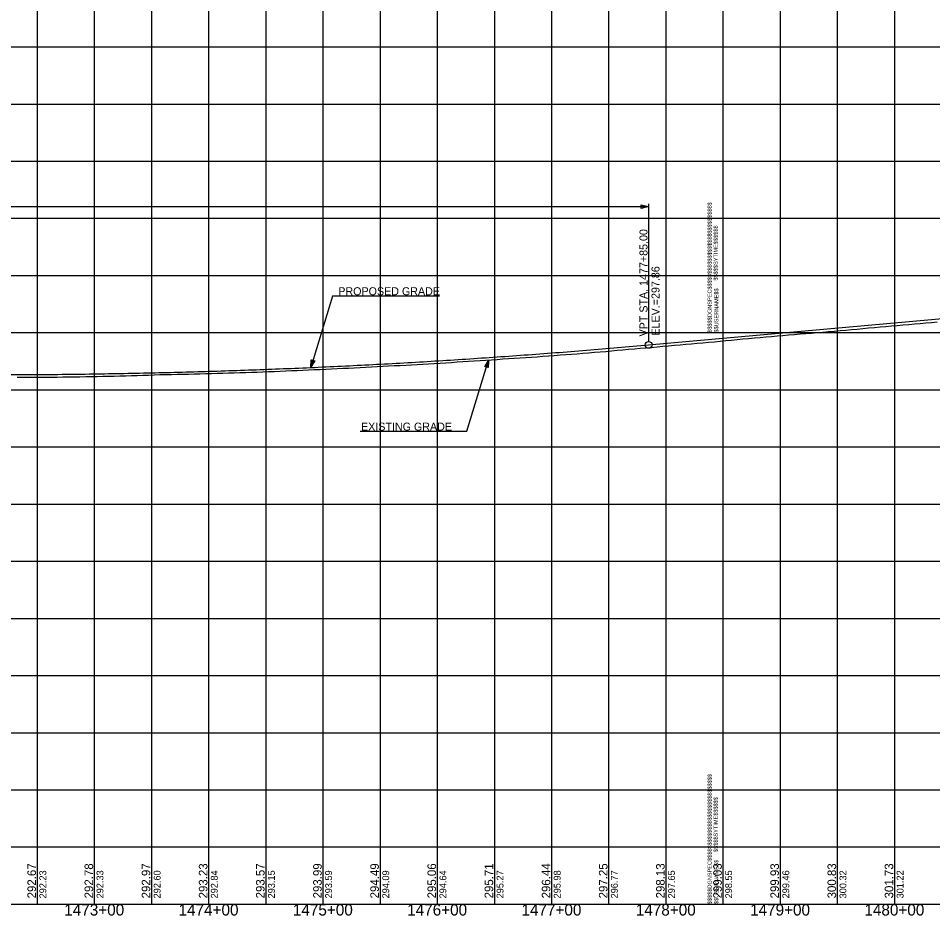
# Model space of a CAD drawing. Extents: x -90830 to 2015517, y -20856 to 836331.
# Drawn here: x 36157 to 36957, y -10807 to -10022 of the extents above; entities that cross this region are included whole.
import ezdxf

# ---------------------------------------------------------------- set-up
doc = ezdxf.new("R2010")
doc.units = 0
for name, color, linetype in [('Level 1', 7, 'Continuous'), ('RD_DDB_Profile_Elev', 7, 'Continuous'), ('RD_DDB_Profile_EX', 7, 'Continuous'), ('RD_DDB_Profile_PR', 7, 'Continuous'), ('RD_DDB_StaTX', 7, 'Continuous'), ('RD_DDB_StripGrade', 7, 'Continuous'), ('RD_DDB_VCLbl', 7, 'Continuous'), ('RD_GPK_Profile_Cell', 7, 'Continuous'), ('RD_PD_Final_TX', 7, 'Continuous'), ('RD_TX_Drainage', 7, 'Continuous')]:
    doc.layers.add(name, color=color, linetype=linetype)

msp = doc.modelspace()

# ---------------------------------------------------------------- linework, layer by layer
at = {"layer": 'Level 1'}
for p, q in [((36173.46, -9797.12), (36173.46, -10297.12)), ((36223.46, -9797.12), (36223.46, -10297.12)), ((36273.46, -9797.12), (36273.46, -10297.12)), ((36323.46, -9797.12), (36323.46, -10297.12)), ((36373.46, -9797.12), (36373.46, -10297.12)), ((36423.46, -9797.12), (36423.46, -10297.12)), ((36473.46, -9797.12), (36473.46, -10297.12)), ((36523.46, -9797.12), (36523.46, -10297.12)), ((36573.46, -9797.12), (36573.46, -10297.12)), ((36623.46, -9797.12), (36623.46, -10297.12)), ((36673.46, -9797.12), (36673.46, -10297.12)), ((36723.46, -9797.12), (36723.46, -10297.12)), ((36773.46, -9797.12), (36773.46, -10297.12)), ((36773.46, -9797.12), (36773.46, -10297.12)), ((36773.46, -9797.12), (36773.46, -10297.12)), ((36823.46, -9797.12), (36823.46, -10297.12)), ((36873.46, -9797.12), (36873.46, -10297.12)), ((36923.46, -9797.12), (36923.46, -10297.12)), ((35173.46, -10047.12), (36773.46, -10047.12)), ((36773.46, -10047.12), (38373.46, -10047.12)), ((35173.46, -10097.12), (36773.46, -10097.12)), ((36773.46, -10097.12), (38373.46, -10097.12)), ((35173.46, -10147.12), (36773.46, -10147.12)), ((36773.46, -10147.12), (38373.46, -10147.12)), ((35173.46, -10197.12), (36773.46, -10197.12)), ((36773.46, -10197.12), (38373.46, -10197.12)), ((35173.46, -10247.12), (36773.46, -10247.12)), ((36773.46, -10247.12), (38373.46, -10247.12)), ((35173.46, -10297.12), (36773.46, -10297.12)), ((35173.46, -10297.12), (36773.46, -10297.12)), ((36173.46, -10297.12), (36173.46, -10797.12)), ((36223.46, -10297.12), (36223.46, -10797.12)), ((36273.46, -10297.12), (36273.46, -10797.12)), ((36323.46, -10297.12), (36323.46, -10797.12)), ((36373.46, -10297.12), (36373.46, -10797.12)), ((36423.46, -10297.12), (36423.46, -10797.12)), ((36473.46, -10297.12), (36473.46, -10797.12)), ((36523.46, -10297.12), (36523.46, -10797.12)), ((36573.46, -10297.12), (36573.46, -10797.12)), ((36623.46, -10297.12), (36623.46, -10797.12)), ((36673.46, -10297.12), (36673.46, -10797.12)), ((36723.46, -10297.12), (36723.46, -10797.12)), ((36773.46, -10297.12), (36773.46, -10797.12)), ((36773.46, -10297.12), (36773.46, -10797.12)), ((36773.46, -10297.12), (38373.46, -10297.12)), ((36773.46, -10297.12), (38373.46, -10297.12)), ((36773.46, -10297.12), (36773.46, -10797.12)), ((36823.46, -10297.12), (36823.46, -10797.12)), ((36873.46, -10297.12), (36873.46, -10797.12)), ((36923.46, -10297.12), (36923.46, -10797.12)), ((35173.46, -10347.12), (36773.46, -10347.12)), ((36773.46, -10347.12), (38373.46, -10347.12)), ((35173.46, -10397.12), (36773.46, -10397.12)), ((36773.46, -10397.12), (38373.46, -10397.12)), ((35173.46, -10447.12), (36773.46, -10447.12)), ((36773.46, -10447.12), (38373.46, -10447.12)), ((35173.46, -10497.12), (36773.46, -10497.12)), ((36773.46, -10497.12), (38373.46, -10497.12)), ((35173.46, -10547.12), (36773.46, -10547.12)), ((36773.46, -10547.12), (38373.46, -10547.12)), ((35173.46, -10597.12), (36773.46, -10597.12)), ((36773.46, -10597.12), (38373.46, -10597.12)), ((35173.46, -10647.12), (36773.46, -10647.12)), ((36773.46, -10647.12), (38373.46, -10647.12)), ((35173.46, -10697.12), (36773.46, -10697.12)), ((36773.46, -10697.12), (38373.46, -10697.12)), ((35173.46, -10747.12), (36773.46, -10747.12)), ((36773.46, -10747.12), (38373.46, -10747.12)), ((35173.46, -10797.12), (36773.46, -10797.12)), ((36773.46, -10797.12), (38373.46, -10797.12))]:
    msp.add_line(p, q, dxfattribs=at)
at = {"layer": 'RD_DDB_Profile_EX'}
for points in [[(36920.95, -10291.24), (36925.95, -10290.79), (36930.95, -10290.34), (36935.95, -10289.91), (36940.95, -10289.49), (36945.95, -10289.07), (36950.95, -10288.64), (36955.95, -10288.18), (36960.95, -10287.72)], [(36420.95, -10329.26), (36425.95, -10329.04), (36430.95, -10328.81), (36435.95, -10328.58), (36440.95, -10328.34), (36445.95, -10328.11), (36450.95, -10327.86), (36455.95, -10327.59), (36460.95, -10327.32), (36465.95, -10327.05), (36470.95, -10326.78), (36475.95, -10326.53), (36480.95, -10326.27), (36485.95, -10326.02), (36490.95, -10325.75), (36495.95, -10325.47), (36500.95, -10325.18), (36505.95, -10324.9), (36510.95, -10324.61), (36515.95, -10324.33), (36520.95, -10324.05), (36525.95, -10323.76), (36530.95, -10323.46), (36535.95, -10323.12), (36540.95, -10322.78), (36545.95, -10322.44), (36550.95, -10322.12), (36555.95, -10321.83), (36560.95, -10321.54), (36565.95, -10321.25), (36570.95, -10320.93), (36575.95, -10320.56), (36580.95, -10320.18), (36585.95, -10319.81), (36590.95, -10319.45), (36595.95, -10319.13), (36600.95, -10318.81), (36605.95, -10318.5), (36610.95, -10318.16), (36615.95, -10317.77), (36620.95, -10317.39), (36625.95, -10317), (36630.95, -10316.63), (36635.95, -10316.26), (36640.95, -10315.9), (36645.95, -10315.54), (36650.95, -10315.16), (36655.95, -10314.75), (36660.95, -10314.34), (36665.95, -10313.93), (36670.95, -10313.51), (36675.95, -10313.05), (36680.95, -10312.59), (36685.95, -10312.14), (36690.95, -10311.69), (36695.95, -10311.27), (36700.95, -10310.85), (36705.95, -10310.44), (36710.95, -10310.01), (36715.95, -10309.55), (36720.95, -10309.09), (36725.95, -10308.63), (36730.95, -10308.18), (36735.95, -10307.74), (36740.95, -10307.3), (36745.95, -10306.87), (36750.95, -10306.43), (36755.95, -10305.98), (36760.95, -10305.53), (36765.95, -10305.08), (36770.95, -10304.62), (36775.95, -10304.12), (36780.95, -10303.63), (36785.95, -10303.13), (36790.95, -10302.65), (36795.95, -10302.21), (36800.95, -10301.77), (36805.95, -10301.33), (36810.95, -10300.89), (36815.95, -10300.45), (36820.95, -10300.02), (36825.95, -10299.58), (36830.95, -10299.15), (36835.95, -10298.73), (36840.95, -10298.32), (36845.95, -10297.9), (36850.95, -10297.48), (36855.95, -10297.05), (36860.95, -10296.62), (36865.95, -10296.18), (36870.95, -10295.75), (36875.95, -10295.31), (36880.95, -10294.87), (36885.95, -10294.43), (36890.95, -10293.99), (36895.95, -10293.53), (36900.95, -10293.07), (36905.95, -10292.61), (36910.95, -10292.15), (36915.95, -10291.69), (36920.95, -10291.24)], [(36155.95, -10335.99), (36160.95, -10335.98), (36165.95, -10335.96), (36170.95, -10335.96), (36175.95, -10335.97), (36180.95, -10335.99), (36185.95, -10336), (36190.95, -10335.98), (36195.95, -10335.91), (36200.95, -10335.85), (36205.95, -10335.79), (36210.95, -10335.71), (36215.95, -10335.62), (36220.95, -10335.52), (36225.95, -10335.43), (36230.95, -10335.32), (36235.95, -10335.2), (36240.95, -10335.09), (36245.95, -10334.97), (36250.95, -10334.83), (36255.95, -10334.68), (36260.95, -10334.52), (36265.95, -10334.37), (36270.95, -10334.21), (36275.95, -10334.05), (36280.95, -10333.9), (36285.95, -10333.74), (36290.95, -10333.62), (36295.95, -10333.52), (36300.95, -10333.43), (36305.95, -10333.34), (36310.95, -10333.23), (36315.95, -10333.1), (36320.95, -10332.98), (36325.95, -10332.85), (36330.95, -10332.71), (36335.95, -10332.57), (36340.95, -10332.43), (36345.95, -10332.29), (36350.95, -10332.13), (36355.95, -10331.97), (36360.95, -10331.8), (36365.95, -10331.64), (36370.95, -10331.45), (36375.95, -10331.24), (36380.95, -10331.03), (36385.95, -10330.82), (36390.95, -10330.61), (36395.95, -10330.38), (36400.95, -10330.15), (36405.95, -10329.92), (36410.95, -10329.69), (36415.95, -10329.48), (36420.95, -10329.26)]]:
    msp.add_lwpolyline(points, dxfattribs=at)
at = {"layer": 'RD_DDB_Profile_PR'}
msp.add_line((36708.46, -10307.82), (38618.46, -10136.08), dxfattribs=at)
msp.add_spline([(35348.46, -10286.92), (35375.66, -10290.14), (35402.86, -10293.25), (35430.06, -10296.25), (35457.26, -10299.13), (35484.46, -10301.89), (35511.66, -10304.55), (35538.86, -10307.08), (35566.06, -10309.51), (35593.26, -10311.82), (35620.46, -10314.01), (35647.66, -10316.09), (35674.86, -10318.05), (35702.06, -10319.9), (35729.26, -10321.64), (35756.46, -10323.26), (35783.66, -10324.77), (35810.86, -10326.16), (35838.06, -10327.44), (35865.26, -10328.6), (35892.46, -10329.65), (35919.66, -10330.58), (35946.86, -10331.4), (35974.06, -10332.1), (36001.26, -10332.69), (36028.46, -10333.17), (36055.66, -10333.53), (36082.86, -10333.78), (36110.06, -10333.91), (36137.26, -10333.93), (36164.46, -10333.83), (36191.66, -10333.62), (36218.86, -10333.29), (36246.06, -10332.85), (36273.26, -10332.29), (36300.46, -10331.62), (36327.66, -10330.84), (36354.86, -10329.94), (36382.06, -10328.92), (36409.26, -10327.8), (36436.46, -10326.55), (36463.66, -10325.2), (36490.86, -10323.72), (36518.06, -10322.14), (36545.26, -10320.44), (36572.46, -10318.62), (36599.66, -10316.69), (36626.86, -10314.65), (36654.06, -10312.49), (36681.26, -10310.21), (36708.46, -10307.82)], degree=3, dxfattribs=at)
at = {"layer": 'RD_DDB_VCLbl'}
for p, q in [((35348.46, -10186.92), (36708.46, -10186.92)), ((36708.46, -10184.42), (36708.46, -10304.82))]:
    msp.add_line(p, q, dxfattribs=at)
msp.add_circle((36708.46, -10307.82), 3, dxfattribs=at)
at = {"layer": 'RD_GPK_Profile_Cell'}
msp.add_line((4823.46, -10797.12), (75223.46, -10797.12), dxfattribs=at)
at = {"layer": 'RD_PD_Final_TX'}
for p, q in [((36412.96, -10327.63), (36413.31, -10320.96)), ((36414.86, -10321.44), (36412.96, -10327.63)), ((36412.96, -10327.63), (36416.41, -10321.91)), ((36413.31, -10320.96), (36416.41, -10321.91)), ((36568.45, -10321.09), (36565.01, -10326.82)), ((36568.11, -10327.76), (36565.01, -10326.82)), ((36566.56, -10327.29), (36568.45, -10321.09)), ((36568.45, -10321.09), (36568.11, -10327.76))]:
    msp.add_line(p, q, dxfattribs=at)
for points in [[(36525.4, -10265.26), (36432.02, -10265.26), (36412.96, -10327.63)], [(36414.79, -10321.5), (36413.03, -10327.27), (36414.76, -10321.45), (36413.06, -10326.98), (36414.69, -10321.45), (36413.06, -10326.79), (36414.61, -10321.44), (36413.06, -10326.55), (36414.55, -10321.41), (36413.09, -10326.19), (36414.46, -10321.37), (36413.12, -10325.81), (36414.38, -10321.37), (36413.14, -10325.52), (36414.32, -10321.34), (36413.16, -10325.19), (36414.24, -10321.36), (36413.17, -10324.9), (36414.19, -10321.29), (36413.18, -10324.65), (36414.1, -10321.29), (36413.19, -10324.29), (36414.02, -10321.25), (36413.24, -10323.86), (36413.95, -10321.21), (36413.22, -10323.56), (36413.87, -10321.19), (36413.25, -10323.1), (36413.79, -10321.19), (36413.29, -10322.74), (36413.71, -10321.13), (36413.3, -10322.42), (36413.64, -10321.13), (36413.31, -10322.13), (36413.57, -10321.07), (36413.33, -10321.77), (36413.49, -10321.1), (36413.36, -10321.37), (36413.41, -10321.11)], [(36413.13, -10327.24), (36414.88, -10321.53), (36413.23, -10327.05), (36414.96, -10321.55), (36413.33, -10326.87), (36415.01, -10321.54), (36413.45, -10326.71), (36415.06, -10321.57), (36413.58, -10326.51), (36415.13, -10321.58), (36413.69, -10326.32), (36415.18, -10321.59), (36413.83, -10326.1), (36415.25, -10321.6), (36413.99, -10325.82), (36415.33, -10321.64), (36414.12, -10325.58), (36415.39, -10321.63), (36414.26, -10325.33), (36415.45, -10321.66), (36414.42, -10325.1), (36415.52, -10321.68), (36414.57, -10324.84), (36415.56, -10321.73), (36414.77, -10324.49), (36415.63, -10321.73), (36414.92, -10324.27), (36415.69, -10321.72), (36415.11, -10323.98), (36415.75, -10321.76), (36415.26, -10323.68), (36415.82, -10321.8), (36415.4, -10323.44), (36415.88, -10321.86), (36415.57, -10323.22), (36415.93, -10321.88), (36415.74, -10322.87), (36416.04, -10321.85), (36415.86, -10322.67), (36416.14, -10321.88), (36415.99, -10322.54), (36416.23, -10321.98), (36416.31, -10321.94), (36416.2, -10321.97)], [(36456.01, -10383.46), (36549.4, -10383.46), (36568.45, -10321.09)], [(36568.28, -10321.48), (36566.54, -10327.2), (36568.18, -10321.67), (36566.46, -10327.17), (36568.08, -10321.85), (36566.4, -10327.18), (36567.96, -10322.01), (36566.35, -10327.16), (36567.83, -10322.21), (36566.28, -10327.15), (36567.72, -10322.4), (36566.23, -10327.13), (36567.58, -10322.63), (36566.16, -10327.13), (36567.43, -10322.9), (36566.08, -10327.09), (36567.3, -10323.14), (36566.02, -10327.1), (36567.15, -10323.39), (36565.96, -10327.06), (36567, -10323.62), (36565.9, -10327.04), (36566.85, -10323.89), (36565.86, -10326.99), (36566.64, -10324.23), (36565.78, -10327), (36566.49, -10324.45), (36565.72, -10327.01), (36566.3, -10324.74), (36565.67, -10326.96), (36566.15, -10325.05), (36565.6, -10326.93), (36566.01, -10325.29), (36565.53, -10326.86), (36565.85, -10325.5), (36565.48, -10326.85), (36565.67, -10325.85), (36565.37, -10326.87), (36565.55, -10326.06), (36565.27, -10326.84), (36565.43, -10326.19), (36565.19, -10326.74), (36565.1, -10326.79), (36565.21, -10326.75)], [(36566.62, -10327.23), (36568.39, -10321.46), (36566.65, -10327.28), (36568.36, -10321.74), (36566.72, -10327.27), (36568.35, -10321.94), (36566.8, -10327.28), (36568.35, -10322.17), (36566.86, -10327.31), (36568.33, -10322.53), (36566.95, -10327.35), (36568.29, -10322.91), (36567.04, -10327.35), (36568.27, -10323.2), (36567.1, -10327.38), (36568.26, -10323.53), (36567.17, -10327.36), (36568.24, -10323.82), (36567.22, -10327.44), (36568.23, -10324.07), (36567.32, -10327.44), (36568.22, -10324.43), (36567.39, -10327.47), (36568.17, -10324.87), (36567.46, -10327.51), (36568.19, -10325.17), (36567.54, -10327.53), (36568.17, -10325.62), (36567.62, -10327.53), (36568.12, -10325.99), (36567.7, -10327.6), (36568.11, -10326.31), (36567.77, -10327.59), (36568.11, -10326.6), (36567.84, -10327.65), (36568.08, -10326.96), (36567.92, -10327.62), (36568.06, -10327.35), (36568, -10327.62)]]:
    msp.add_lwpolyline(points, dxfattribs=at)
at = {"layer": 'RD_TX_Drainage'}
msp.add_lwpolyline([(36701.86, -10185.27), (36708.46, -10186.92), (36701.86, -10188.57)], close=True, dxfattribs=at)

# ---------------------------------------------------------------- texts
at = {"layer": 'Level 1'}
for s, p in [('$$$$$DGNSPEC$$$$$$$$$$$$$$$$$$$$$$$$$$$$', (36763.56, -10297.17)), ('$$$$$SYTIME$$$$$$', (36768.86, -10251.57)), ('$$USERNAME$$', (36769.46, -10297.02)), ('$$$$$DGNSPEC$$$$$$$$$$$$$$$$$$$$$$$$$$$$', (36763.56, -10797.17)), ('$$$$$SYTIME$$$$$$', (36768.86, -10751.57)), ('$$USERNAME$$', (36769.46, -10797.02))]:
    msp.add_text(s, height=3.5436, rotation=90, dxfattribs=at).set_placement(p)
at = {"layer": 'RD_DDB_Profile_Elev'}
for s, p in [('292.67', (36172.46, -10792.12)), ('292.78', (36222.46, -10792.12)), ('292.97', (36272.46, -10792.12)), ('293.23', (36322.46, -10792.12)), ('293.57', (36372.46, -10792.12)), ('293.99', (36422.46, -10792.12)), ('294.49', (36472.46, -10792.12)), ('295.06', (36522.46, -10792.12)), ('295.71', (36572.46, -10792.12)), ('296.44', (36622.46, -10792.12)), ('297.25', (36672.46, -10792.12)), ('298.13', (36722.46, -10792.12)), ('299.03', (36772.46, -10792.12)), ('299.93', (36822.46, -10792.12)), ('300.83', (36872.46, -10792.12)), ('301.73', (36922.46, -10792.12))]:
    msp.add_text(s, height=7.5, rotation=90, dxfattribs=at).set_placement(p)
at = {"layer": 'RD_DDB_StaTX'}
for s, p in [('1473+00', (36197.21, -10807.12)), ('1474+00', (36297.21, -10807.12)), ('1475+00', (36397.21, -10807.12)), ('1476+00', (36497.21, -10807.12)), ('1477+00', (36597.21, -10807.12)), ('1478+00', (36697.21, -10807.12)), ('1479+00', (36797.21, -10807.12)), ('1480+00', (36897.21, -10807.12))]:
    msp.add_text(s, height=10, dxfattribs=at).set_placement(p)
at = {"layer": 'RD_DDB_StripGrade'}
for s, height, p in [('VPT STA. 1477+85.00 ', 7, (36707.46, -10300.48)), ('ELEV.=297.86', 7, (36717.96, -10299.7)), ('292.23', 6, (36181.46, -10792.12)), ('292.33', 6, (36231.46, -10792.12)), ('292.60', 6, (36281.46, -10792.12)), ('292.84', 6, (36331.46, -10792.12)), ('293.15', 6, (36381.46, -10792.12)), ('293.59', 6, (36431.46, -10792.12)), ('294.09', 6, (36481.46, -10792.12)), ('294.64', 6, (36531.46, -10792.12)), ('295.27', 6, (36581.46, -10792.12)), ('295.98', 6, (36631.46, -10792.12)), ('296.77', 6, (36681.46, -10792.12)), ('297.65', 6, (36731.46, -10792.12)), ('298.55', 6, (36781.46, -10792.12)), ('299.46', 6, (36831.46, -10792.12)), ('300.32', 6, (36881.46, -10792.12)), ('301.22', 6, (36931.46, -10792.12))]:
    msp.add_text(s, height=height, rotation=90, dxfattribs=at).set_placement(p)
at = {"layer": 'RD_PD_Final_TX'}
for s, p in [('PROPOSED GRADE', (36436.95, -10264.44)), ('EXISTING GRADE', (36456.83, -10382.86))]:
    msp.add_text(s, height=7, dxfattribs=at).set_placement(p)

doc.saveas('drawing.dxf')
